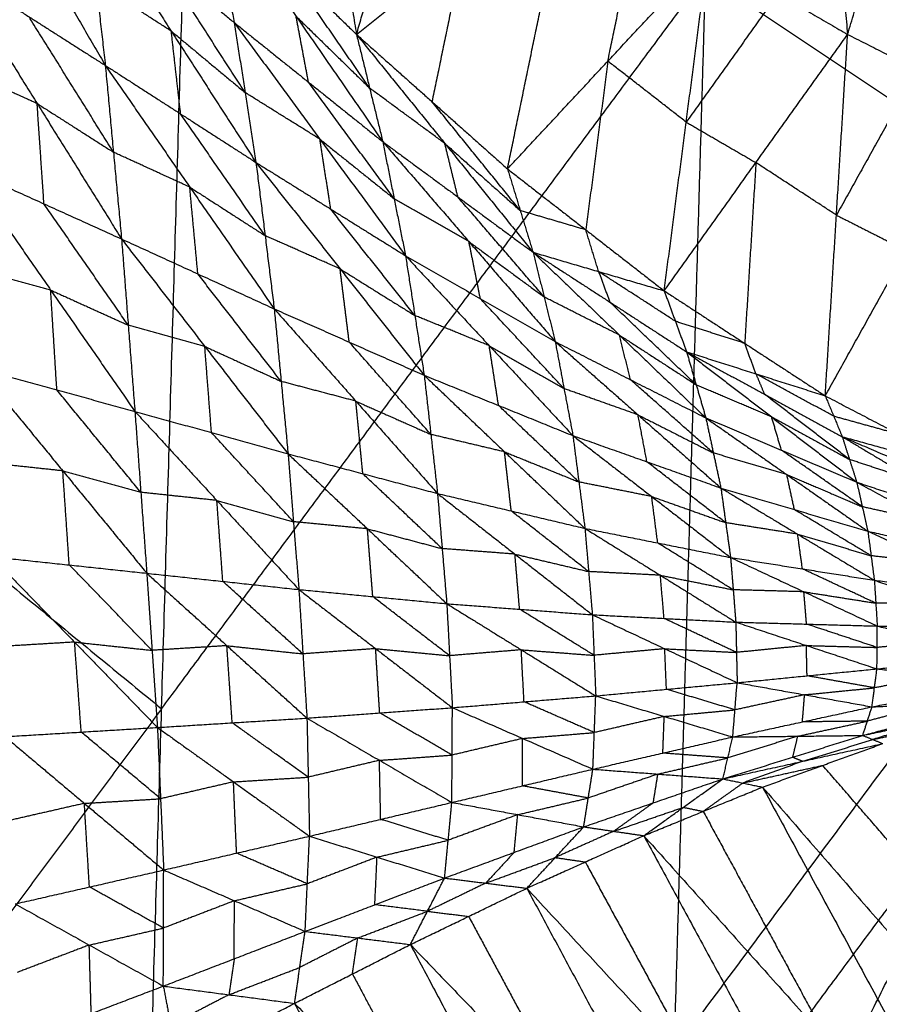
# Model space of a CAD drawing. Header units: millimetres. Extents: x -106 to 110, y -96 to 120.
# Tile 654 of 656: x 78.48 to 83.1, y -47.26 to -41.97. Entities that reach past the tile are written whole.
import ezdxf

# ---------------------------------------------------------------- set-up
doc = ezdxf.new("R2010")
doc.units = ezdxf.units.MM
doc.header["$MEASUREMENT"] = 0
doc.layers.add('Default', color=7, linetype='Continuous', true_color=0x000000)

msp = doc.modelspace()

# ---------------------------------------------------------------- linework, layer by layer
at = {"layer": 'Default'}
for points in [[(82.7184, -39.8616, 5.1519), (82.8253, -40.9547, 5.8323), (82.9322, -42.0478, 6.5126)], [(73.9594, -47.2486, 9.1165), (76.6872, -43.5706, 9.1165), (79.415, -39.8925, 9.1165)], [(79.0779, -51.4493, 12.0172), (79.2465, -45.6709, 10.5669), (79.415, -39.8925, 9.1165)], [(79.415, -39.8925, 9.1165), (82.1678, -41.7319, 10.5669), (84.9206, -43.5713, 12.0172)], [(79.9771, -40.09, 5.4653), (80.1354, -41.0691, 6.3185), (80.2937, -42.0482, 7.1718)], [(82.9322, -42.0478, 6.5126), (83.2131, -41.1092, 5.926), (83.4941, -40.1705, 5.3393)], [(80.2937, -42.0482, 7.1718), (80.4997, -41.3352, 6.4406), (80.7057, -40.6222, 5.7094)], [(78.0437, -40.6653, 5.3066), (78.4939, -41.4398, 5.4022), (78.9441, -42.2143, 5.4978)], [(80.2937, -42.0482, 7.1718), (80.8679, -41.5914, 6.5686), (81.442, -41.1346, 5.9653)], [(81.1048, -42.7703, 7.6479), (81.2734, -41.9524, 6.8066), (81.442, -41.1346, 5.9653)], [(79.5039, -41.2773, 6.7134), (79.5703, -41.6309, 6.5196), (79.6367, -41.9844, 6.3258)], [(79.5039, -41.2773, 6.7134), (79.8988, -41.6628, 6.9426), (80.2937, -42.0482, 7.1718)], [(79.5039, -41.2773, 6.7134), (79.9692, -41.9507, 6.7882), (80.4345, -42.6241, 6.863)], [(78.8435, -41.3248, 5.8057), (78.8938, -41.7695, 5.6518), (78.9441, -42.2143, 5.4978)], [(78.8435, -41.3248, 5.8057), (79.2401, -41.6546, 6.0658), (79.6367, -41.9844, 6.3258)], [(78.8435, -41.3248, 5.8057), (79.2985, -42.0303, 5.9402), (79.7536, -42.7357, 6.0747)], [(81.6441, -42.1915, 6.9402), (81.7284, -41.7826, 6.5196), (81.8127, -41.3736, 6.0989)], [(80.8679, -41.5914, 6.5686), (80.7836, -42.0003, 6.9892), (80.6993, -42.4092, 7.4098)], [(81.1048, -42.7703, 7.6479), (81.6441, -42.1915, 6.9402), (82.1834, -41.6127, 6.2326)], [(81.9468, -43.4256, 8.1416), (82.0651, -42.5191, 7.1871), (82.1834, -41.6127, 6.2326)], [(82.1834, -41.6127, 6.2326), (82.5578, -41.8303, 6.3726), (82.9322, -42.0478, 6.5126)], [(79.6951, -42.3601, 6.2002), (79.4676, -42.0073, 6.133), (79.2401, -41.6546, 6.0658)], [(80.3641, -42.3361, 7.0174), (80.1315, -41.9994, 6.98), (79.8988, -41.6628, 6.9426)], [(78.1244, -41.6918, 4.9438), (78.5342, -41.953, 5.2208), (78.9441, -42.2143, 5.4978)], [(78.1244, -41.6918, 4.9438), (78.5779, -42.4193, 5.1611), (79.0314, -43.1469, 5.3785)], [(79.2465, -45.6709, 10.5669), (80.7071, -43.7014, 10.5669), (82.1678, -41.7319, 10.5669)], [(82.1678, -41.7319, 10.5669), (82.0835, -44.6211, 11.292), (81.9993, -47.5103, 12.0172)], [(79.2985, -42.0303, 5.9402), (79.0962, -41.8999, 5.796), (78.8938, -41.7695, 5.6518)], [(82.5578, -41.8303, 6.3726), (82.3115, -42.1747, 6.7799), (82.0651, -42.5191, 7.1871)], [(80.0356, -42.3042, 6.5944), (80.0024, -42.1275, 6.6913), (79.9692, -41.9507, 6.7882)], [(79.9692, -41.9507, 6.7882), (80.1666, -42.1434, 6.9028), (80.3641, -42.3361, 7.0174)], [(78.9877, -42.6806, 5.4381), (78.761, -42.3168, 5.3295), (78.5342, -41.953, 5.2208)], [(79.6367, -41.9844, 6.3258), (79.6951, -42.3601, 6.2002), (79.7536, -42.7357, 6.0747)], [(79.6367, -41.9844, 6.3258), (80.0356, -42.3042, 6.5944), (80.4345, -42.6241, 6.863)], [(79.6367, -41.9844, 6.3258), (80.0969, -42.6108, 6.4951), (80.5571, -43.2372, 6.6644)], [(79.3488, -42.475, 5.7862), (79.3237, -42.2526, 5.8632), (79.2985, -42.0303, 5.9402)], [(79.2985, -42.0303, 5.9402), (79.4968, -42.1952, 6.0702), (79.6951, -42.3601, 6.2002)], [(80.2937, -42.0482, 7.1718), (80.3641, -42.3361, 7.0174), (80.4345, -42.6241, 6.863)], [(80.2937, -42.0482, 7.1718), (80.6993, -42.4092, 7.4098), (81.1048, -42.7703, 7.6479)], [(80.2937, -42.0482, 7.1718), (80.768, -42.6334, 7.2915), (81.2422, -43.2186, 7.4111)], [(81.9468, -43.4256, 8.1416), (82.4395, -42.7367, 7.3271), (82.9322, -42.0478, 6.5126)], [(82.8121, -43.9899, 8.6434), (82.8722, -43.0189, 7.578), (82.9322, -42.0478, 6.5126)], [(82.9322, -42.0478, 6.5126), (83.3064, -42.2374, 6.6571), (83.6806, -42.427, 6.8016)], [(78.9441, -42.2143, 5.4978), (78.9877, -42.6806, 5.4381), (79.0314, -43.1469, 5.3785)], [(78.9441, -42.2143, 5.4978), (79.3488, -42.475, 5.7862), (79.7536, -42.7357, 6.0747)], [(78.9441, -42.2143, 5.4978), (79.3978, -42.8684, 5.7403), (79.8516, -43.5224, 5.9828)], [(81.6441, -42.1915, 6.9402), (81.585, -42.6447, 7.4175), (81.5258, -43.0979, 7.8947)], [(82.0651, -42.5191, 7.1871), (81.8546, -42.3553, 7.0637), (81.6441, -42.1915, 6.9402)], [(78.5779, -42.4193, 5.1611), (78.3695, -42.325, 5.0159), (78.1611, -42.2307, 4.8707)], [(83.3064, -42.2374, 6.6571), (83.0893, -42.6282, 7.1176), (82.8722, -43.0189, 7.578)], [(80.4958, -42.9306, 6.7637), (80.2657, -42.6174, 6.679), (80.0356, -42.3042, 6.5944)], [(80.0969, -42.6108, 6.4951), (79.896, -42.4854, 6.3477), (79.6951, -42.3601, 6.2002)], [(80.768, -42.6334, 7.2915), (80.566, -42.4848, 7.1544), (80.3641, -42.3361, 7.0174)], [(78.6146, -42.9582, 5.0881), (78.5963, -42.6888, 5.1246), (78.5779, -42.4193, 5.1611)], [(78.5779, -42.4193, 5.1611), (78.7828, -42.55, 5.2996), (78.9877, -42.6806, 5.4381)], [(81.1735, -42.9944, 7.5295), (80.9364, -42.7018, 7.4697), (80.6993, -42.4092, 7.4098)], [(82.8121, -43.9899, 8.6434), (83.2464, -43.2085, 7.7225), (83.6806, -42.427, 6.8016)], [(79.8026, -43.1291, 6.0288), (79.5757, -42.802, 5.9075), (79.3488, -42.475, 5.7862)], [(82.0651, -42.5191, 7.1871), (82.2523, -42.6279, 7.2571), (82.4395, -42.7367, 7.3271)], [(80.1554, -42.9865, 6.3696), (80.1261, -42.7986, 6.4323), (80.0969, -42.6108, 6.4951)], [(80.0969, -42.6108, 6.4951), (80.2964, -42.7707, 6.6294), (80.4958, -42.9306, 6.7637)], [(80.4345, -42.6241, 6.863), (80.4958, -42.9306, 6.7637), (80.5571, -43.2372, 6.6644)], [(80.4345, -42.6241, 6.863), (80.8384, -42.9213, 7.1371), (81.2422, -43.2186, 7.4111)], [(80.4345, -42.6241, 6.863), (80.8978, -43.1614, 7.0615), (81.3612, -43.6987, 7.26)], [(80.8384, -42.9213, 7.1371), (80.8032, -42.7774, 7.2143), (80.768, -42.6334, 7.2915)], [(80.768, -42.6334, 7.2915), (80.9708, -42.8139, 7.4105), (81.1735, -42.9944, 7.5295)], [(79.3978, -42.8684, 5.7403), (79.1928, -42.7745, 5.5892), (78.9877, -42.6806, 5.4381)], [(79.7536, -42.7357, 6.0747), (79.8026, -43.1291, 6.0288), (79.8516, -43.5224, 5.9828)], [(79.7536, -42.7357, 6.0747), (80.1554, -42.9865, 6.3696), (80.5571, -43.2372, 6.6644)], [(79.7536, -42.7357, 6.0747), (80.2054, -43.3076, 6.3356), (80.6572, -43.8795, 6.5966)], [(82.4395, -42.7367, 7.3271), (82.4095, -43.2222, 7.8598), (82.3795, -43.7078, 8.3925)], [(82.8722, -43.0189, 7.578), (82.6558, -42.8778, 7.4526), (82.4395, -42.7367, 7.3271)], [(78.1978, -42.7696, 4.7976), (78.6146, -42.9582, 5.0881), (79.0314, -43.1469, 5.3785)], [(78.1978, -42.7696, 4.7976), (78.6505, -43.4215, 5.1307), (79.1031, -44.0733, 5.4638)], [(81.1048, -42.7703, 7.6479), (81.1735, -42.9944, 7.5295), (81.2422, -43.2186, 7.4111)], [(81.1048, -42.7703, 7.6479), (81.5258, -43.0979, 7.8947), (81.9468, -43.4256, 8.1416)], [(79.4415, -43.3347, 5.6806), (79.4197, -43.1015, 5.7105), (79.3978, -42.8684, 5.7403)], [(79.3978, -42.8684, 5.7403), (79.6002, -42.9987, 5.8845), (79.8026, -43.1291, 6.0288)], [(80.8978, -43.1614, 7.0615), (80.6968, -43.046, 6.9126), (80.4958, -42.9306, 6.7637)], [(81.3017, -43.4586, 7.3356), (81.07, -43.19, 7.2363), (80.8384, -42.9213, 7.1371)], [(79.0673, -43.6101, 5.4211), (78.8409, -43.2842, 5.2546), (78.6146, -42.9582, 5.0881)], [(80.6072, -43.5583, 6.6305), (80.3813, -43.2724, 6.5), (80.1554, -42.9865, 6.3696)], [(81.5258, -43.0979, 7.8947), (81.3497, -43.0462, 7.7121), (81.1735, -42.9944, 7.5295)], [(82.8722, -43.0189, 7.578), (83.0593, -43.1137, 7.6502), (83.2464, -43.2085, 7.7225)], [(81.5945, -43.3221, 7.7764), (81.5602, -43.21, 7.8356), (81.5258, -43.0979, 7.8947)], [(79.0314, -43.1469, 5.3785), (79.0673, -43.6101, 5.4211), (79.1031, -44.0733, 5.4638)], [(79.0314, -43.1469, 5.3785), (79.4415, -43.3347, 5.6806), (79.8516, -43.5224, 5.9828)], [(79.0314, -43.1469, 5.3785), (79.4787, -43.7243, 5.7213), (79.926, -44.3017, 6.0642)], [(80.2054, -43.3076, 6.3356), (80.004, -43.2183, 6.1822), (79.8026, -43.1291, 6.0288)], [(80.9592, -43.4679, 6.9622), (80.9285, -43.3147, 7.0119), (80.8978, -43.1614, 7.0615)], [(80.8978, -43.1614, 7.0615), (81.0998, -43.31, 7.1985), (81.3017, -43.4586, 7.3356)], [(81.2422, -43.2186, 7.4111), (81.3017, -43.4586, 7.3356), (81.3612, -43.6987, 7.26)], [(81.2422, -43.2186, 7.4111), (81.5945, -43.3221, 7.7764), (81.9468, -43.4256, 8.1416)], [(81.2422, -43.2186, 7.4111), (81.6546, -43.4858, 7.6882), (82.067, -43.7531, 7.9653)], [(81.2422, -43.2186, 7.4111), (81.7064, -43.6635, 7.6318), (82.1705, -44.1084, 7.8525)], [(80.5571, -43.2372, 6.6644), (80.6072, -43.5583, 6.6305), (80.6572, -43.8795, 6.5966)], [(80.5571, -43.2372, 6.6644), (80.9592, -43.4679, 6.9622), (81.3612, -43.6987, 7.26)], [(80.5571, -43.2372, 6.6644), (81.0067, -43.7202, 6.9384), (81.4562, -44.2033, 7.2124)], [(78.6505, -43.4215, 5.1307), (78.4409, -43.3639, 4.9864), (78.2313, -43.3063, 4.842)], [(80.2544, -43.7009, 6.2897), (80.2299, -43.5043, 6.3127), (80.2054, -43.3076, 6.3356)], [(80.2054, -43.3076, 6.3356), (80.4063, -43.433, 6.4831), (80.6072, -43.5583, 6.6305)], [(81.5945, -43.3221, 7.7764), (81.6246, -43.404, 7.7323), (81.6546, -43.4858, 7.6882)], [(82.0069, -43.5893, 8.0534), (81.8007, -43.4557, 7.9149), (81.5945, -43.3221, 7.7764)], [(79.8888, -43.9121, 6.0235), (79.6652, -43.6234, 5.8521), (79.4415, -43.3347, 5.6806)], [(78.6839, -43.9582, 5.1751), (78.6672, -43.6898, 5.1529), (78.6505, -43.4215, 5.1307)], [(78.6505, -43.4215, 5.1307), (78.8589, -43.5158, 5.2759), (79.0673, -43.6101, 5.4211)], [(81.9468, -43.4256, 8.1416), (82.0069, -43.5893, 8.0534), (82.067, -43.7531, 7.9653)], [(81.9468, -43.4256, 8.1416), (82.3795, -43.7078, 8.3925), (82.8121, -43.9899, 8.6434)], [(81.4087, -43.951, 7.2362), (81.1839, -43.7095, 7.0992), (80.9592, -43.4679, 6.9622)], [(81.7064, -43.6635, 7.6318), (81.504, -43.5611, 7.4837), (81.3017, -43.4586, 7.3356)], [(82.1187, -43.9307, 7.9089), (81.8867, -43.7083, 7.7986), (81.6546, -43.4858, 7.6882)], [(79.8516, -43.5224, 5.9828), (79.8888, -43.9121, 6.0235), (79.926, -44.3017, 6.0642)], [(79.8516, -43.5224, 5.9828), (80.2544, -43.7009, 6.2897), (80.6572, -43.8795, 6.5966)], [(79.8516, -43.5224, 5.9828), (80.2903, -44.0185, 6.327), (80.7289, -44.5146, 6.6712)], [(76.6872, -43.5706, 9.1165), (77.9668, -44.6207, 9.8417), (79.2465, -45.6709, 10.5669)], [(79.0779, -51.4493, 12.0172), (81.9993, -47.5103, 12.0172), (84.9206, -43.5713, 12.0172)], [(81.0067, -43.7202, 6.9384), (80.8069, -43.6393, 6.7845), (80.6072, -43.5583, 6.6305)], [(82.3795, -43.7078, 8.3925), (82.1932, -43.6485, 8.223), (82.0069, -43.5893, 8.0534)], [(82.5468, -48.3297, 12.4242), (83.7337, -45.9505, 12.2207), (84.9206, -43.5713, 12.0172)], [(83.0734, -47.618, 12.4242), (83.997, -45.5946, 12.2207), (84.9206, -43.5713, 12.0172)], [(79.4787, -43.7243, 5.7213), (79.273, -43.6672, 5.5712), (79.0673, -43.6101, 5.4211)], [(81.7658, -43.9036, 7.5562), (81.7361, -43.7835, 7.594), (81.7064, -43.6635, 7.6318)], [(81.7064, -43.6635, 7.6318), (81.9125, -43.7971, 7.7703), (82.1187, -43.9307, 7.9089)], [(79.5146, -44.1875, 5.764), (79.4966, -43.9559, 5.7426), (79.4787, -43.7243, 5.7213)], [(79.4787, -43.7243, 5.7213), (79.6838, -43.8182, 5.8724), (79.8888, -43.9121, 6.0235)], [(80.6931, -44.197, 6.6339), (80.4738, -43.949, 6.4618), (80.2544, -43.7009, 6.2897)], [(81.0567, -44.0414, 6.9045), (81.0317, -43.8808, 6.9215), (81.0067, -43.7202, 6.9384)], [(81.0067, -43.7202, 6.9384), (81.2077, -43.8356, 7.0873), (81.4087, -43.951, 7.2362)], [(81.3612, -43.6987, 7.26), (81.4087, -43.951, 7.2362), (81.4562, -44.2033, 7.2124)], [(81.3612, -43.6987, 7.26), (81.7658, -43.9036, 7.5562), (82.1705, -44.1084, 7.8525)], [(81.3612, -43.6987, 7.26), (81.8063, -44.0918, 7.5394), (82.2514, -44.485, 7.8189)], [(82.4396, -43.8715, 8.3043), (82.4095, -43.7896, 8.3484), (82.3795, -43.7078, 8.3925)], [(82.067, -43.7531, 7.9653), (82.1187, -43.9307, 7.9089), (82.1705, -44.1084, 7.8525)], [(82.067, -43.7531, 7.9653), (82.4396, -43.8715, 8.3043), (82.8121, -43.9899, 8.6434)], [(82.067, -43.7531, 7.9653), (82.4851, -43.9812, 8.2395), (82.9032, -44.2093, 8.5136)], [(82.067, -43.7531, 7.9653), (82.5242, -44.1034, 8.1971), (82.9814, -44.4538, 8.4288)], [(78.2648, -43.843, 4.8865), (78.6839, -43.9582, 5.1751), (79.1031, -44.0733, 5.4638)], [(78.2648, -43.843, 4.8865), (78.7159, -44.393, 5.2993), (79.167, -44.943, 5.7122)], [(80.6572, -43.8795, 6.5966), (80.6931, -44.197, 6.6339), (80.7289, -44.5146, 6.6712)], [(80.6572, -43.8795, 6.5966), (81.0567, -44.0414, 6.9045), (81.4562, -44.2033, 7.2124)], [(80.6572, -43.8795, 6.5966), (81.089, -44.2907, 6.9374), (81.5208, -44.702, 7.2782)], [(82.2109, -44.2967, 7.8357), (81.9884, -44.1001, 7.696), (81.7658, -43.9036, 7.5562)], [(82.4396, -43.8715, 8.3043), (82.4623, -43.9263, 8.2719), (82.4851, -43.9812, 8.2395)], [(82.8577, -44.0996, 8.5785), (82.6486, -43.9856, 8.4414), (82.4396, -43.8715, 8.3043)], [(79.135, -44.5082, 5.588), (78.9095, -44.2332, 5.3816), (78.6839, -43.9582, 5.1751)], [(80.2903, -44.0185, 6.327), (80.0895, -43.9653, 6.1752), (79.8888, -43.9121, 6.0235)], [(81.8063, -44.0918, 7.5394), (81.6075, -44.0214, 7.3878), (81.4087, -43.951, 7.2362)], [(82.5242, -44.1034, 8.1971), (82.3215, -44.0171, 8.053), (82.1187, -43.9307, 7.9089)], [(82.9423, -44.3316, 8.4712), (82.7137, -44.1564, 8.3553), (82.4851, -43.9812, 8.2395)], [(82.8121, -43.9899, 8.6434), (82.8577, -44.0996, 8.5785), (82.9032, -44.2093, 8.5136)], [(82.8121, -43.9899, 8.6434), (83.2076, -44.1963, 8.8677), (83.6031, -44.4027, 9.0919)], [(80.3275, -44.4081, 6.3677), (80.3089, -44.2133, 6.3473), (80.2903, -44.0185, 6.327)], [(80.2903, -44.0185, 6.327), (80.4917, -44.1078, 6.4804), (80.6931, -44.197, 6.6339)], [(81.4885, -44.4526, 7.2453), (81.2726, -44.247, 7.0749), (81.0567, -44.0414, 6.9045)], [(79.1031, -44.0733, 5.4638), (79.135, -44.5082, 5.588), (79.167, -44.943, 5.7122)], [(79.1031, -44.0733, 5.4638), (79.5146, -44.1875, 5.764), (79.926, -44.3017, 6.0642)], [(79.1031, -44.0733, 5.4638), (79.5435, -44.5519, 5.8726), (79.984, -45.0305, 6.2814)], [(81.8538, -44.3441, 7.5156), (81.83, -44.218, 7.5275), (81.8063, -44.0918, 7.5394)], [(81.8063, -44.0918, 7.5394), (82.0086, -44.1943, 7.6876), (82.2109, -44.2967, 7.8357)], [(82.1705, -44.1084, 7.8525), (82.2109, -44.2967, 7.8357), (82.2514, -44.485, 7.8189)], [(82.1705, -44.1084, 7.8525), (82.576, -44.2811, 8.1406), (82.9814, -44.4538, 8.4288)], [(82.1705, -44.1084, 7.8525), (82.6057, -44.4129, 8.1275), (83.0409, -44.7173, 8.4026)], [(82.576, -44.2811, 8.1406), (82.5501, -44.1923, 8.1688), (82.5242, -44.1034, 8.1971)], [(82.5242, -44.1034, 8.1971), (82.7333, -44.2175, 8.3341), (82.9423, -44.3316, 8.4712)], [(83.2076, -44.1963, 8.8677), (83.0327, -44.148, 8.7231), (82.8577, -44.0996, 8.5785)], [(79.955, -44.6661, 6.1728), (79.7348, -44.4268, 5.9684), (79.5146, -44.1875, 5.764)], [(81.089, -44.2907, 6.9374), (80.891, -44.2439, 6.7856), (80.6931, -44.197, 6.6339)], [(81.4562, -44.2033, 7.2124), (81.4885, -44.4526, 7.2453), (81.5208, -44.702, 7.2782)], [(81.4562, -44.2033, 7.2124), (81.8538, -44.3441, 7.5156), (82.2514, -44.485, 7.8189)], [(81.4562, -44.2033, 7.2124), (81.8797, -44.5308, 7.5425), (82.3032, -44.8583, 7.8726)], [(82.9032, -44.2093, 8.5136), (82.9423, -44.3316, 8.4712), (82.9814, -44.4538, 8.4288)], [(82.9032, -44.2093, 8.5136), (83.2532, -44.306, 8.8028), (83.6031, -44.4027, 9.0919)], [(82.9032, -44.2093, 8.5136), (83.2868, -44.3748, 8.7556), (83.6704, -44.5402, 8.9976)], [(82.9032, -44.2093, 8.5136), (83.3151, -44.4553, 8.7236), (83.727, -44.7012, 8.9336)], [(79.926, -44.3017, 6.0642), (79.955, -44.6661, 6.1728), (79.984, -45.0305, 6.2814)], [(79.926, -44.3017, 6.0642), (80.3275, -44.4081, 6.3677), (80.7289, -44.5146, 6.6712)], [(79.926, -44.3017, 6.0642), (80.3523, -44.7042, 6.4597), (80.7787, -45.1067, 6.8553)], [(81.1249, -44.6083, 6.9747), (81.1069, -44.4495, 6.956), (81.089, -44.2907, 6.9374)], [(81.089, -44.2907, 6.9374), (81.2887, -44.3717, 7.0913), (81.4885, -44.4526, 7.2453)], [(82.6057, -44.4129, 8.1275), (82.4083, -44.3548, 7.9816), (82.2109, -44.2967, 7.8357)], [(83.0112, -44.5856, 8.4157), (82.7936, -44.4333, 8.2782), (82.576, -44.2811, 8.1406)], [(83.3151, -44.4553, 8.7236), (83.1287, -44.3934, 8.5974), (82.9423, -44.3316, 8.4712)], [(78.7159, -44.393, 5.2993), (78.5076, -44.3707, 5.1623), (78.2994, -44.3485, 5.0253)], [(82.2773, -44.6716, 7.8457), (82.0655, -44.5079, 7.6807), (81.8538, -44.3441, 7.5156)], [(78.7505, -44.8985, 5.4382), (78.7332, -44.6457, 5.3688), (78.7159, -44.393, 5.2993)], [(78.7159, -44.393, 5.2993), (78.9255, -44.4506, 5.4437), (79.135, -44.5082, 5.588)], [(80.7538, -44.8106, 6.7632), (80.5406, -44.6094, 6.5654), (80.3275, -44.4081, 6.3677)], [(82.6462, -44.6011, 8.1107), (82.6259, -44.507, 8.1191), (82.6057, -44.4129, 8.1275)], [(82.6057, -44.4129, 8.1275), (82.8084, -44.4992, 8.2716), (83.0112, -44.5856, 8.4157)], [(81.8797, -44.5308, 7.5425), (81.6841, -44.4917, 7.3939), (81.4885, -44.4526, 7.2453)], [(82.2514, -44.485, 7.8189), (82.2773, -44.6716, 7.8457), (82.3032, -44.8583, 7.8726)], [(82.2514, -44.485, 7.8189), (82.6462, -44.6011, 8.1107), (83.0409, -44.7173, 8.4026)], [(82.2514, -44.485, 7.8189), (82.6636, -44.7328, 8.1304), (83.0758, -44.9807, 8.442)], [(82.9814, -44.4538, 8.4288), (83.0112, -44.5856, 8.4157), (83.0409, -44.7173, 8.4026)], [(82.9814, -44.4538, 8.4288), (83.3542, -44.5775, 8.6812), (83.727, -44.7012, 8.9336)], [(82.9814, -44.4538, 8.4288), (83.3742, -44.6669, 8.6704), (83.7671, -44.8801, 8.912)], [(79.5435, -44.5519, 5.8726), (79.3393, -44.53, 5.7303), (79.135, -44.5082, 5.588)], [(80.7289, -44.5146, 6.6712), (80.7538, -44.8106, 6.7632), (80.7787, -45.1067, 6.8553)], [(80.7289, -44.5146, 6.6712), (81.1249, -44.6083, 6.9747), (81.5208, -44.702, 7.2782)], [(80.7289, -44.5146, 6.6712), (81.1449, -44.8403, 7.0499), (81.5608, -45.166, 7.4285)], [(81.912, -44.7802, 7.5754), (81.8958, -44.6555, 7.559), (81.8797, -44.5308, 7.5425)], [(81.8797, -44.5308, 7.5425), (82.0785, -44.6012, 7.6941), (82.2773, -44.6716, 7.8457)], [(79.5755, -44.9867, 5.9968), (79.5595, -44.7693, 5.9347), (79.5435, -44.5519, 5.8726)], [(79.5435, -44.5519, 5.8726), (79.7493, -44.609, 6.0227), (79.955, -44.6661, 6.1728)], [(83.3742, -44.6669, 8.6704), (83.1927, -44.6263, 8.543), (83.0112, -44.5856, 8.4157)], [(81.5408, -44.934, 7.3534), (81.3328, -44.7711, 7.164), (81.1249, -44.6083, 6.9747)], [(83.0584, -44.849, 8.4223), (82.8523, -44.7251, 8.2665), (82.6462, -44.6011, 8.1107)], [(80.3523, -44.7042, 6.4597), (80.1537, -44.6851, 6.3163), (79.955, -44.6661, 6.1728)], [(81.5208, -44.702, 7.2782), (81.5408, -44.934, 7.3534), (81.5608, -45.166, 7.4285)], [(81.5208, -44.702, 7.2782), (81.912, -44.7802, 7.5754), (82.3032, -44.8583, 7.8726)], [(81.5208, -44.702, 7.2782), (81.9261, -44.9538, 7.6337), (82.3315, -45.2057, 7.9891)], [(82.6636, -44.7328, 8.1304), (82.4704, -44.7022, 7.9881), (82.2773, -44.6716, 7.8457)], [(80.3813, -45.0686, 6.5684), (80.3668, -44.8864, 6.514), (80.3523, -44.7042, 6.4597)], [(80.3523, -44.7042, 6.4597), (80.5531, -44.7574, 6.6115), (80.7538, -44.8106, 6.7632)], [(82.6895, -44.9195, 8.1573), (82.6765, -44.8262, 8.1439), (82.6636, -44.7328, 8.1304)], [(82.6636, -44.7328, 8.1304), (82.861, -44.7909, 8.2764), (83.0584, -44.849, 8.4223)], [(83.0409, -44.7173, 8.4026), (83.0584, -44.849, 8.4223), (83.0758, -44.9807, 8.442)], [(83.0409, -44.7173, 8.4026), (83.404, -44.7987, 8.6573), (83.7671, -44.8801, 8.912)], [(83.0409, -44.7173, 8.4026), (83.413, -44.8895, 8.6706), (83.785, -45.0618, 8.9385)], [(82.3174, -45.032, 7.9309), (82.1147, -44.9061, 7.7531), (81.912, -44.7802, 7.5754)], [(78.3339, -44.8539, 5.1641), (78.7505, -44.8985, 5.4382), (79.167, -44.943, 5.7122)], [(78.3339, -44.8539, 5.1641), (78.7791, -45.3128, 5.6409), (79.2243, -45.7716, 6.1177)], [(81.1449, -44.8403, 7.0499), (80.9494, -44.8254, 6.9065), (80.7538, -44.8106, 6.7632)], [(81.1698, -45.1363, 7.1419), (81.1573, -44.9883, 7.0959), (81.1449, -44.8403, 7.0499)], [(81.1449, -44.8403, 7.0499), (81.3428, -44.8871, 7.2016), (81.5408, -44.934, 7.3534)], [(82.3032, -44.8583, 7.8726), (82.3174, -45.032, 7.9309), (82.3315, -45.2057, 7.9891)], [(82.3032, -44.8583, 7.8726), (82.6895, -44.9195, 8.1573), (83.0758, -44.9807, 8.442)], [(82.3032, -44.8583, 7.8726), (82.6973, -45.0425, 8.1995), (83.0914, -45.2266, 8.5263)], [(83.413, -44.8895, 8.6706), (83.2357, -44.8693, 8.5464), (83.0584, -44.849, 8.4223)], [(79.1956, -45.3573, 5.9149), (78.973, -45.1279, 5.6766), (78.7505, -44.8985, 5.4382)], [(79.167, -44.943, 5.7122), (79.1956, -45.3573, 5.9149), (79.2243, -45.7716, 6.1177)], [(79.167, -44.943, 5.7122), (79.5755, -44.9867, 5.9968), (79.984, -45.0305, 6.2814)], [(79.167, -44.943, 5.7122), (79.5972, -45.3322, 6.1705), (80.0274, -45.7215, 6.6288)], [(81.9261, -44.9538, 7.6337), (81.7335, -44.9439, 7.4935), (81.5408, -44.934, 7.3534)], [(81.9462, -45.1858, 7.7088), (81.9362, -45.0698, 7.6713), (81.9261, -44.9538, 7.6337)], [(81.9261, -44.9538, 7.6337), (82.1217, -44.9929, 7.7823), (82.3174, -45.032, 7.9309)], [(83.0836, -45.1037, 8.4842), (82.8865, -45.0116, 8.3207), (82.6895, -44.9195, 8.1573)], [(80.0057, -45.376, 6.4551), (79.7906, -45.1814, 6.226), (79.5755, -44.9867, 5.9968)], [(83.0758, -44.9807, 8.442), (83.0836, -45.1037, 8.4842), (83.0914, -45.2266, 8.5263)], [(83.0758, -44.9807, 8.442), (83.4304, -45.0212, 8.6903), (83.785, -45.0618, 8.9385)], [(83.0758, -44.9807, 8.442), (83.431, -45.1068, 8.7189), (83.7862, -45.2329, 8.9957)], [(79.984, -45.0305, 6.2814), (80.0057, -45.376, 6.4551), (80.0274, -45.7215, 6.6288)], [(79.984, -45.0305, 6.2814), (80.3813, -45.0686, 6.5684), (80.7787, -45.1067, 6.8553)], [(79.984, -45.0305, 6.2814), (80.3964, -45.348, 6.7124), (80.8088, -45.6654, 7.1434)], [(80.7937, -45.3861, 6.9993), (80.5875, -45.2273, 6.7838), (80.3813, -45.0686, 6.5684)], [(82.6973, -45.0425, 8.1995), (82.5073, -45.0372, 8.0652), (82.3174, -45.032, 7.9309)], [(82.7115, -45.2162, 8.2577), (82.7044, -45.1293, 8.2286), (82.6973, -45.0425, 8.1995)], [(82.6973, -45.0425, 8.1995), (82.8904, -45.0731, 8.3418), (83.0836, -45.1037, 8.4842)], [(80.7787, -45.1067, 6.8553), (80.7937, -45.3861, 6.9993), (80.8088, -45.6654, 7.1434)], [(80.7787, -45.1067, 6.8553), (81.1698, -45.1363, 7.1419), (81.5608, -45.166, 7.4285)], [(80.7787, -45.1067, 6.8553), (81.1788, -45.3543, 7.2568), (81.579, -45.6019, 7.6582)], [(83.431, -45.1068, 8.7189), (83.2573, -45.1052, 8.6015), (83.0836, -45.1037, 8.4842)], [(81.5699, -45.3839, 7.5434), (81.3698, -45.2601, 7.3426), (81.1698, -45.1363, 7.1419)], [(81.5608, -45.166, 7.4285), (81.5699, -45.3839, 7.5434), (81.579, -45.6019, 7.6582)], [(81.5608, -45.166, 7.4285), (81.9462, -45.1858, 7.7088), (82.3315, -45.2057, 7.9891)], [(81.5608, -45.166, 7.4285), (81.9498, -45.3486, 7.7959), (82.3387, -45.5312, 8.1633)], [(82.3351, -45.3684, 8.0762), (82.1407, -45.2771, 7.8925), (81.9462, -45.1858, 7.7088)], [(82.3315, -45.2057, 7.9891), (82.3351, -45.3684, 8.0762), (82.3387, -45.5312, 8.1633)], [(82.3315, -45.2057, 7.9891), (82.7107, -45.3312, 8.3198), (83.0899, -45.4567, 8.6505)], [(82.3315, -45.2057, 7.9891), (82.7115, -45.2162, 8.2577), (83.0914, -45.2266, 8.5263)], [(83.0906, -45.3416, 8.5884), (82.901, -45.2789, 8.4231), (82.7115, -45.2162, 8.2577)], [(83.0899, -45.4567, 8.6505), (83.0906, -45.3416, 8.5884), (83.0914, -45.2266, 8.5263)], [(83.0914, -45.2266, 8.5263), (83.4317, -45.3099, 8.8024), (83.7721, -45.3932, 9.0785)], [(83.0914, -45.2266, 8.5263), (83.4388, -45.2298, 8.761), (83.7862, -45.2329, 8.9957)], [(78.7791, -45.3128, 5.6409), (78.5744, -45.3251, 5.5175), (78.3697, -45.3374, 5.3942)], [(78.8148, -45.7962, 5.8709), (78.797, -45.5545, 5.7559), (78.7791, -45.3128, 5.6409)], [(78.7791, -45.3128, 5.6409), (78.9874, -45.335, 5.7779), (79.1956, -45.3573, 5.9149)], [(79.5972, -45.3322, 6.1705), (79.3964, -45.3448, 6.0427), (79.1956, -45.3573, 5.9149)], [(79.6258, -45.7465, 6.3732), (79.6115, -45.5394, 6.2719), (79.5972, -45.3322, 6.1705)], [(79.5972, -45.3322, 6.1705), (79.8015, -45.3541, 6.3128), (80.0057, -45.376, 6.4551)], [(82.7107, -45.3312, 8.3198), (82.5229, -45.3498, 8.198), (82.3351, -45.3684, 8.0762)], [(82.7143, -45.4939, 8.4069), (82.7125, -45.4125, 8.3634), (82.7107, -45.3312, 8.3198)], [(82.7107, -45.3312, 8.3198), (82.9007, -45.3364, 8.4541), (83.0906, -45.3416, 8.5884)], [(83.4317, -45.3099, 8.8024), (83.2612, -45.3258, 8.6954), (83.0906, -45.3416, 8.5884)], [(80.3964, -45.348, 6.7124), (80.2011, -45.362, 6.5837), (80.0057, -45.376, 6.4551)], [(80.4181, -45.6935, 6.8861), (80.4073, -45.5207, 6.7992), (80.3964, -45.348, 6.7124)], [(80.3964, -45.348, 6.7124), (80.5951, -45.367, 6.8559), (80.7937, -45.3861, 6.9993)], [(81.1788, -45.3543, 7.2568), (80.9863, -45.3702, 7.128), (80.7937, -45.3861, 6.9993)], [(81.1939, -45.6337, 7.4008), (81.1864, -45.494, 7.3288), (81.1788, -45.3543, 7.2568)], [(81.1788, -45.3543, 7.2568), (81.3744, -45.3691, 7.4001), (81.5699, -45.3839, 7.5434)], [(81.9498, -45.3486, 7.7959), (81.7598, -45.3662, 7.6697), (81.5699, -45.3839, 7.5434)], [(81.9589, -45.5665, 7.9108), (81.9543, -45.4575, 7.8534), (81.9498, -45.3486, 7.7959)], [(81.9498, -45.3486, 7.7959), (82.1425, -45.3585, 7.9361), (82.3351, -45.3684, 8.0762)], [(83.0899, -45.4567, 8.6505), (83.431, -45.4249, 8.8645), (83.7721, -45.3932, 9.0785)], [(82.3387, -45.5312, 8.1633), (82.7143, -45.4939, 8.4069), (83.0899, -45.4567, 8.6505)], [(83.0765, -45.5586, 8.739), (82.8954, -45.5263, 8.573), (82.7143, -45.4939, 8.4069)], [(83.0631, -45.6606, 8.8275), (83.0765, -45.5586, 8.739), (83.0899, -45.4567, 8.6505)], [(83.4129, -45.4953, 8.9239), (83.2447, -45.5269, 8.8315), (83.0765, -45.5586, 8.739)], [(83.0899, -45.4567, 8.6505), (83.4129, -45.4953, 8.9239), (83.7358, -45.5338, 9.1974)], [(81.579, -45.6019, 7.6582), (81.9589, -45.5665, 7.9108), (82.3387, -45.5312, 8.1633)], [(82.3152, -45.8227, 8.4113), (82.327, -45.677, 8.2873), (82.3387, -45.5312, 8.1633)], [(82.3387, -45.5312, 8.1633), (82.7009, -45.5959, 8.4954), (83.0631, -45.6606, 8.8275)], [(83.0631, -45.6606, 8.8275), (83.3995, -45.5972, 9.0125), (83.7358, -45.5338, 9.1974)], [(80.8088, -45.6654, 7.1434), (81.1939, -45.6337, 7.4008), (81.579, -45.6019, 7.6582)], [(81.5637, -45.9958, 7.9869), (81.5713, -45.7989, 7.8226), (81.579, -45.6019, 7.6582)], [(81.579, -45.6019, 7.6582), (81.9471, -45.7123, 8.0348), (82.3152, -45.8227, 8.4113)], [(82.327, -45.677, 8.2873), (82.1429, -45.6217, 8.099), (81.9589, -45.5665, 7.9108)], [(82.7009, -45.5959, 8.4954), (82.514, -45.6364, 8.3914), (82.327, -45.677, 8.2873)], [(82.6892, -45.7417, 8.6194), (82.6951, -45.6688, 8.5574), (82.7009, -45.5959, 8.4954)], [(82.7009, -45.5959, 8.4954), (82.8887, -45.5773, 8.6172), (83.0765, -45.5586, 8.739)], [(83.997, -45.5946, 12.2207), (83.4035, -46.7842, 12.3225), (82.8101, -47.9738, 12.4242)], [(81.5713, -45.7989, 7.8226), (81.3826, -45.7163, 7.6117), (81.1939, -45.6337, 7.4008)], [(83.0134, -45.8145, 9.037), (83.3472, -45.7257, 9.187), (83.6809, -45.6369, 9.3371)], [(83.0134, -45.8145, 9.037), (83.3962, -45.7344, 9.2911), (83.779, -45.6544, 9.5452)], [(83.372, -45.6488, 9.0823), (83.2051, -45.6932, 9.0073), (83.0383, -45.7376, 8.9323)], [(83.0631, -45.6606, 8.8275), (83.372, -45.6488, 9.0823), (83.6809, -45.6369, 9.3371)], [(79.2465, -45.6709, 10.5669), (77.8825, -47.5099, 10.5669), (76.5186, -49.3489, 10.5669)], [(80.0274, -45.7215, 6.6288), (80.4181, -45.6935, 6.8861), (80.8088, -45.6654, 7.1434)], [(80.8074, -45.92, 7.3513), (80.6128, -45.8068, 7.1187), (80.4181, -45.6935, 6.8861)], [(80.8061, -46.1746, 7.5592), (80.8074, -45.92, 7.3513), (80.8088, -45.6654, 7.1434)], [(80.8088, -45.6654, 7.1434), (81.1862, -45.8306, 7.5651), (81.5637, -45.9958, 7.9869)], [(81.9471, -45.7123, 8.0348), (82.137, -45.6946, 8.161), (82.327, -45.677, 8.2873)], [(82.3152, -45.8227, 8.4113), (82.6892, -45.7417, 8.6194), (83.0631, -45.6606, 8.8275)], [(83.0134, -45.8145, 9.037), (83.0383, -45.7376, 8.9323), (83.0631, -45.6606, 8.8275)], [(79.2243, -45.7716, 6.1177), (79.6258, -45.7465, 6.3732), (80.0274, -45.7215, 6.6288)], [(80.0343, -46.0387, 6.8817), (79.8301, -45.8926, 6.6274), (79.6258, -45.7465, 6.3732)], [(80.0274, -45.7215, 6.6288), (80.0343, -46.0387, 6.8817), (80.0411, -46.3559, 7.1346)], [(80.0274, -45.7215, 6.6288), (80.4168, -45.9481, 7.094), (80.8061, -46.1746, 7.5592)], [(81.9471, -45.7123, 8.0348), (81.7592, -45.7556, 7.9287), (81.5713, -45.7989, 7.8226)], [(81.9394, -45.9093, 8.1991), (81.9433, -45.8108, 8.1169), (81.9471, -45.7123, 8.0348)], [(82.6643, -45.8186, 8.7241), (82.8513, -45.7781, 8.8282), (83.0383, -45.7376, 8.9323)], [(83.0383, -45.7376, 8.9323), (82.8637, -45.7396, 8.7758), (82.6892, -45.7417, 8.6194)], [(83.3962, -45.7344, 9.2911), (83.2317, -45.7854, 9.2358), (83.0673, -45.8364, 9.1804)], [(83.0673, -45.8364, 9.1804), (83.2587, -45.7964, 9.3075), (83.4501, -45.7563, 9.4345)], [(78.4054, -45.8209, 5.6242), (78.8148, -45.7962, 5.8709), (79.2243, -45.7716, 6.1177)], [(79.241, -46.1546, 6.4155), (79.0279, -45.9754, 6.1432), (78.8148, -45.7962, 5.8709)], [(79.2243, -45.7716, 6.1177), (79.241, -46.1546, 6.4155), (79.2577, -46.5377, 6.7133)], [(79.2243, -45.7716, 6.1177), (79.6327, -46.0638, 6.6261), (80.0411, -46.3559, 7.1346)], [(81.1862, -45.8306, 7.5651), (81.3788, -45.8148, 7.6938), (81.5713, -45.7989, 7.8226)], [(78.4054, -45.8209, 5.6242), (78.8316, -46.1793, 6.1687), (79.2577, -46.5377, 6.7133)], [(81.1862, -45.8306, 7.5651), (80.9968, -45.8753, 7.4582), (80.8074, -45.92, 7.3513)], [(81.1849, -46.0852, 7.7731), (81.1856, -45.9579, 7.6691), (81.1862, -45.8306, 7.5651)], [(81.5637, -45.9958, 7.9869), (81.9394, -45.9093, 8.1991), (82.3152, -45.8227, 8.4113)], [(82.262, -46.0481, 8.7062), (82.6377, -45.9313, 8.8716), (83.0134, -45.8145, 9.037)], [(82.262, -46.0481, 8.7062), (82.2886, -45.9354, 8.5587), (82.3152, -45.8227, 8.4113)], [(82.262, -46.0481, 8.7062), (82.6916, -45.9532, 9.015), (83.1212, -45.8583, 9.3239)], [(82.6643, -45.8186, 8.7241), (82.4765, -45.877, 8.6414), (82.2886, -45.9354, 8.5587)], [(82.3152, -45.8227, 8.4113), (82.6643, -45.8186, 8.7241), (83.0134, -45.8145, 9.037)], [(82.4752, -46.0922, 9.1217), (82.7982, -45.9752, 9.2228), (83.1212, -45.8583, 9.3239)], [(82.6377, -45.9313, 8.8716), (82.651, -45.875, 8.7978), (82.6643, -45.8186, 8.7241)], [(82.6916, -45.9532, 9.015), (82.8794, -45.8948, 9.0977), (83.0673, -45.8364, 9.1804)], [(83.0134, -45.8145, 9.037), (83.0673, -45.8364, 9.1804), (83.1212, -45.8583, 9.3239)], [(80.4168, -45.9481, 7.094), (80.6121, -45.9341, 7.2226), (80.8074, -45.92, 7.3513)], [(82.2886, -45.9354, 8.5587), (82.114, -45.9224, 8.3789), (81.9394, -45.9093, 8.1991)], [(80.4168, -45.9481, 7.094), (80.2255, -45.9934, 6.9878), (80.0343, -46.0387, 6.8817)], [(80.4236, -46.2653, 7.3469), (80.4202, -46.1067, 7.2204), (80.4168, -45.9481, 7.094)], [(83.7337, -45.9505, 12.2207), (82.273, -47.92, 12.2207), (80.8123, -49.8895, 12.2207)], [(81.9129, -46.022, 8.3465), (82.1007, -45.9787, 8.4526), (82.2886, -45.9354, 8.5587)], [(82.6916, -45.9532, 9.015), (82.5301, -46.0117, 8.9645), (82.3686, -46.0701, 8.9139)], [(82.6377, -45.9313, 8.8716), (82.6647, -45.9422, 8.9433), (82.6916, -45.9532, 9.015)], [(80.8061, -46.1746, 7.5592), (81.1849, -46.0852, 7.7731), (81.5637, -45.9958, 7.9869)], [(81.5141, -46.3055, 8.3805), (81.5389, -46.1507, 8.1837), (81.5637, -45.9958, 7.9869)], [(81.9129, -46.022, 8.3465), (81.7259, -46.0863, 8.2651), (81.5389, -46.1507, 8.1837)], [(81.5637, -45.9958, 7.9869), (81.9129, -46.022, 8.3465), (82.262, -46.0481, 8.7062)], [(81.8881, -46.1768, 8.5433), (81.9005, -46.0994, 8.4449), (81.9129, -46.022, 8.3465)], [(82.3686, -46.0701, 8.9139), (82.5834, -46.0227, 9.0683), (82.7982, -45.9752, 9.2228)], [(83.8231, -47.1552, 9.0684), (83.3107, -46.5652, 9.1456), (82.7982, -45.9752, 9.2228)], [(79.6327, -46.0638, 6.6261), (79.4368, -46.1092, 6.5208), (79.241, -46.1546, 6.4155)], [(79.6327, -46.0638, 6.6261), (79.8335, -46.0512, 6.7539), (80.0343, -46.0387, 6.8817)], [(79.6494, -46.4468, 6.9239), (79.6411, -46.2553, 6.775), (79.6327, -46.0638, 6.6261)], [(81.5141, -46.3055, 8.3805), (81.8881, -46.1768, 8.5433), (82.262, -46.0481, 8.7062)], [(81.8371, -46.353, 8.9355), (82.0496, -46.2006, 8.8208), (82.262, -46.0481, 8.7062)], [(82.1562, -46.2226, 9.0286), (82.2624, -46.1464, 8.9712), (82.3686, -46.0701, 8.9139)], [(82.262, -46.0481, 8.7062), (82.3686, -46.0701, 8.9139), (82.4752, -46.0922, 9.1217)], [(81.5389, -46.1507, 8.1837), (81.3619, -46.118, 7.9784), (81.1849, -46.0852, 7.7731)], [(81.8371, -46.353, 8.9355), (82.1562, -46.2226, 9.0286), (82.4752, -46.0922, 9.1217)], [(82.4752, -46.0922, 9.1217), (83.1459, -47.3272, 8.8746), (83.8166, -48.5623, 8.6274)], [(82.4752, -46.0922, 9.1217), (83.5001, -47.2722, 8.9673), (84.525, -48.4521, 8.8129)], [(78.8316, -46.1793, 6.1687), (78.6321, -46.2248, 6.0667), (78.4327, -46.2703, 5.9646)], [(78.8316, -46.1793, 6.1687), (79.0363, -46.167, 6.2921), (79.241, -46.1546, 6.4155)], [(78.8588, -46.6287, 6.5091), (78.8452, -46.404, 6.3389), (78.8316, -46.1793, 6.1687)], [(80.0411, -46.3559, 7.1346), (80.4236, -46.2653, 7.3469), (80.8061, -46.1746, 7.5592)], [(80.7668, -46.5806, 8.0608), (80.7864, -46.3776, 7.81), (80.8061, -46.1746, 7.5592)], [(80.8061, -46.1746, 7.5592), (81.1601, -46.2401, 7.9698), (81.5141, -46.3055, 8.3805)], [(81.1601, -46.2401, 7.9698), (81.3495, -46.1954, 8.0768), (81.5389, -46.1507, 8.1837)], [(81.8881, -46.1768, 8.5433), (81.7818, -46.253, 8.6006), (81.6756, -46.3293, 8.658)], [(81.6756, -46.3293, 8.658), (81.8626, -46.2649, 8.7394), (82.0496, -46.2006, 8.8208)], [(82.0496, -46.2006, 8.8208), (82.1029, -46.2116, 8.9247), (82.1562, -46.2226, 9.0286)], [(82.1562, -46.2226, 9.0286), (82.4915, -46.8401, 8.905), (82.8268, -47.4576, 8.7814)], [(80.7864, -46.3776, 7.81), (80.605, -46.3215, 7.5785), (80.4236, -46.2653, 7.3469)], [(81.1601, -46.2401, 7.9698), (80.9732, -46.3089, 7.8899), (80.7864, -46.3776, 7.81)], [(81.1404, -46.4431, 8.2207), (81.1503, -46.3416, 8.0953), (81.1601, -46.2401, 7.9698)], [(80.7668, -46.5806, 8.0608), (81.1404, -46.4431, 8.2207), (81.5141, -46.3055, 8.3805)], [(81.2088, -46.6355, 8.7641), (81.3615, -46.4705, 8.5723), (81.5141, -46.3055, 8.3805)], [(81.6756, -46.3293, 8.658), (81.5185, -46.3999, 8.6151), (81.3615, -46.4705, 8.5723)], [(81.5141, -46.3055, 8.3805), (81.6756, -46.3293, 8.658), (81.8371, -46.353, 8.9355)], [(79.2577, -46.5377, 6.7133), (79.6494, -46.4468, 6.9239), (80.0411, -46.3559, 7.1346)], [(80.0178, -46.8675, 7.7488), (80.0294, -46.6117, 7.4417), (80.0411, -46.3559, 7.1346)], [(80.0411, -46.3559, 7.1346), (80.4039, -46.4683, 7.5977), (80.7668, -46.5806, 8.0608)], [(80.4039, -46.4683, 7.5977), (80.5952, -46.423, 7.7039), (80.7864, -46.3776, 7.81)], [(81.2088, -46.6355, 8.7641), (81.523, -46.4942, 8.8498), (81.8371, -46.353, 8.9355)], [(81.8371, -46.353, 8.9355), (82.4679, -47.5165, 8.6973), (83.0987, -48.68, 8.4592)], [(81.8371, -46.353, 8.9355), (82.8268, -47.4576, 8.7814), (83.8166, -48.5623, 8.6274)], [(80.0294, -46.6117, 7.4417), (79.8394, -46.5293, 7.1828), (79.6494, -46.4468, 6.9239)], [(81.1404, -46.4431, 8.2207), (81.0641, -46.5256, 8.3166), (80.9878, -46.608, 8.4125)], [(80.4039, -46.4683, 7.5977), (80.2167, -46.54, 7.5197), (80.0294, -46.6117, 7.4417)], [(80.3923, -46.7241, 7.9048), (80.3981, -46.5962, 7.7513), (80.4039, -46.4683, 7.5977)], [(80.9878, -46.608, 8.4125), (81.1746, -46.5393, 8.4924), (81.3615, -46.4705, 8.5723)], [(81.3615, -46.4705, 8.5723), (81.4422, -46.4824, 8.711), (81.523, -46.4942, 8.8498)], [(81.523, -46.4942, 8.8498), (81.8383, -47.076, 8.7307), (82.1537, -47.6577, 8.6116)], [(78.4599, -46.7197, 6.3049), (78.8588, -46.6287, 6.5091), (79.2577, -46.5377, 6.7133)], [(79.2557, -47.1614, 7.4413), (79.2567, -46.8495, 7.0773), (79.2577, -46.5377, 6.7133)], [(79.2577, -46.5377, 6.7133), (79.6377, -46.7026, 7.231), (80.0178, -46.8675, 7.7488)], [(80.0178, -46.8675, 7.7488), (80.3923, -46.7241, 7.9048), (80.7668, -46.5806, 8.0608)], [(80.5831, -46.938, 8.6039), (80.6749, -46.7593, 8.3324), (80.7668, -46.5806, 8.0608)], [(80.7668, -46.5806, 8.0608), (80.9878, -46.608, 8.4125), (81.2088, -46.6355, 8.7641)], [(79.2567, -46.8495, 7.0773), (79.0578, -46.7391, 6.7932), (78.8588, -46.6287, 6.5091)], [(79.6377, -46.7026, 7.231), (79.8336, -46.6571, 7.3364), (80.0294, -46.6117, 7.4417)], [(80.5831, -46.938, 8.6039), (80.896, -46.7868, 8.684), (81.2088, -46.6355, 8.7641)], [(80.9878, -46.608, 8.4125), (80.8314, -46.6837, 8.3724), (80.6749, -46.7593, 8.3324)], [(81.2088, -46.6355, 8.7641), (81.7923, -47.7193, 8.5353), (82.3758, -48.8032, 8.3066)], [(81.2088, -46.6355, 8.7641), (82.1537, -47.6577, 8.6116), (83.0987, -48.68, 8.4592)], [(79.6377, -46.7026, 7.231), (79.4472, -46.7761, 7.1541), (79.2567, -46.8495, 7.0773)], [(79.6368, -47.0144, 7.595), (79.6372, -46.8585, 7.413), (79.6377, -46.7026, 7.231)], [(78.4599, -46.7197, 6.3049), (78.8578, -46.9405, 6.8731), (79.2557, -47.1614, 7.4413)], [(80.3004, -46.9028, 8.1764), (80.4877, -46.8311, 8.2544), (80.6749, -46.7593, 8.3324)], [(80.6749, -46.7593, 8.3324), (80.5336, -46.7417, 8.1186), (80.3923, -46.7241, 7.9048)], [(80.6749, -46.7593, 8.3324), (80.7855, -46.773, 8.5082), (80.896, -46.7868, 8.684)], [(80.896, -46.7868, 8.684), (81.1877, -47.3287, 8.5696), (81.4795, -47.8706, 8.4553)], [(78.8578, -46.9405, 6.8731), (79.0573, -46.895, 6.9752), (79.2567, -46.8495, 7.0773)], [(79.2557, -47.1614, 7.4413), (79.6368, -47.0144, 7.595), (80.0178, -46.8675, 7.7488)], [(79.9606, -47.254, 8.4531), (79.9892, -47.0608, 8.1009), (80.0178, -46.8675, 7.7488)], [(80.0178, -46.8675, 7.7488), (80.3004, -46.9028, 8.1764), (80.5831, -46.938, 8.6039)], [(80.3004, -46.9028, 8.1764), (80.1448, -46.9818, 8.1387), (79.9892, -47.0608, 8.1009)], [(80.2719, -47.096, 8.5285), (80.2862, -46.9994, 8.3524), (80.3004, -46.9028, 8.1764)], [(83.0734, -47.618, 12.4242), (83.3335, -47.2599, 12.4242), (83.5937, -46.9018, 12.4242)], [(83.0734, -47.618, 12.4242), (83.3335, -47.2599, 12.4242), (83.5937, -46.9018, 12.4242)], [(78.8578, -46.9405, 6.8731), (78.6642, -47.0143, 6.7981), (78.4706, -47.088, 6.7231)], [(78.8685, -47.3089, 7.2913), (78.8632, -47.1247, 7.0822), (78.8578, -46.9405, 6.8731)], [(79.9606, -47.254, 8.4531), (80.2719, -47.096, 8.5285), (80.5831, -46.938, 8.6039)], [(80.5831, -46.938, 8.6039), (81.1136, -47.9344, 8.3844), (81.644, -48.9307, 8.1649)], [(80.5831, -46.938, 8.6039), (81.4795, -47.8706, 8.4553), (82.3758, -48.8032, 8.3066)], [(79.6368, -47.0144, 7.595), (79.6225, -47.1111, 7.7711), (79.6082, -47.2077, 7.9472)], [(79.6082, -47.2077, 7.9472), (79.7987, -47.1342, 8.0241), (79.9892, -47.0608, 8.1009)], [(80.2719, -47.096, 8.5285), (80.5371, -47.5942, 8.4188), (80.8023, -48.0924, 8.309)], [(78.4812, -47.4564, 7.1413), (78.8685, -47.3089, 7.2913), (79.2557, -47.1614, 7.4413)], [(79.2557, -47.1614, 7.4413), (79.2957, -47.3699, 7.8745), (79.3356, -47.5785, 8.3077)], [(79.2557, -47.1614, 7.4413), (79.6082, -47.2077, 7.9472), (79.9606, -47.254, 8.4531)], [(79.6082, -47.2077, 7.9472), (79.4519, -47.2888, 7.9108), (79.2957, -47.3699, 7.8745)], [(73.9594, -47.2486, 9.1165), (76.5186, -49.3489, 10.5669), (79.0779, -51.4493, 12.0172)], [(79.3356, -47.5785, 8.3077), (79.6481, -47.4163, 8.3804), (79.9606, -47.254, 8.4531)], [(79.9606, -47.254, 8.4531), (80.4328, -48.1567, 8.2423), (80.9051, -49.0595, 8.0316)], [(79.9606, -47.254, 8.4531), (80.8023, -48.0924, 8.309), (81.644, -48.9307, 8.1649)]]:
    msp.add_open_spline(points, degree=2, dxfattribs=at)

doc.saveas('drawing.dxf')
